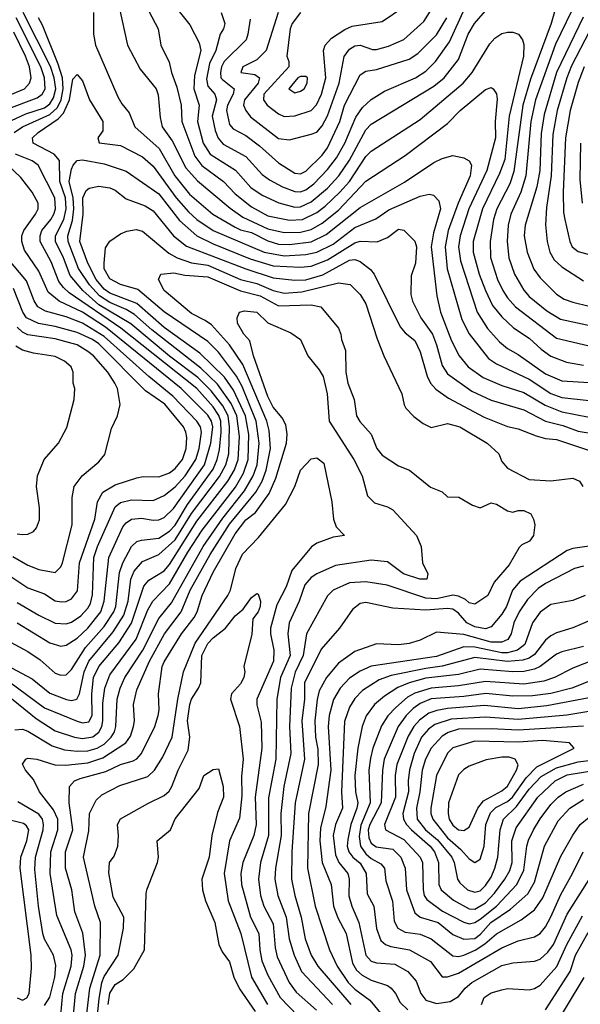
# Model space of a CAD drawing. Header units: inches. Extents: x 1793389 to 1900389, y 320802 to 470796.
# Tile 368 of 656: x 1832560 to 1834618, y 432090 to 435703. Entities that reach past the tile are written whole.
import ezdxf

# ---------------------------------------------------------------- set-up
doc = ezdxf.new("R2010")
doc.units = ezdxf.units.IN
doc.header["$MEASUREMENT"] = 0
doc.layers.add('B8433', color=7, linetype='Continuous')

msp = doc.modelspace()

# ---------------------------------------------------------------- linework, layer by layer
at = {"layer": 'B8433', "color": 2}
for points, elevation in [([(1834659.3, 435850), (1834604.7, 435775.3), (1834526.9, 435613.1), (1834453.6, 435410), (1834436.5, 435330), (1834417.7, 435130), (1834399.6, 435070), (1834362.6, 434990), (1834353.4, 434950), (1834348.8, 434890), (1834355.8, 434830), (1834376.4, 434770), (1834410, 434710.7), (1834430, 434688.2), (1834494.8, 434634.8), (1834545.1, 434605.1), (1834670, 434577)], 342), ([(1832513.2, 435326.8), (1832581.9, 435358.1), (1832650, 435380.2), (1832670, 435394.3), (1832683.8, 435416.2), (1832692, 435450), (1832686.5, 435490), (1832672.1, 435532.1), (1832572.8, 435730)], 330), ([(1832830.5, 435730), (1832830.7, 435650), (1832838, 435610), (1832919.9, 435419.9), (1832934.2, 435394.2), (1832961.1, 435361.1), (1832982.8, 435310), (1833071.1, 435231.1), (1833128.9, 435130), (1833183.4, 435063.4), (1833268.2, 434990), (1833350, 434942.7), (1833370, 434932.7), (1833410, 434922.7), (1833470, 434891.4), (1833510, 434879.7), (1833550, 434878.6), (1833630, 434888.1), (1833685.1, 434914.9), (1833810, 435014), (1833972.5, 435107.5), (1834080.1, 435179.9), (1834110, 435194), (1834150, 435204.7), (1834190, 435196), (1834210, 435186), (1834218, 435170), (1834213.7, 435130), (1834169.3, 435030.7), (1834132.9, 434930), (1834121.5, 434870), (1834129.2, 434789.2), (1834183, 434603), (1834210.2, 434550.2), (1834280.2, 434460.2), (1834310, 434440.4), (1834430, 434384.9), (1834510, 434331.6), (1834550, 434316.9), (1834650, 434305.7)], 326), ([(1832924.9, 435750), (1832954.8, 435610), (1833002, 435522), (1833060.7, 435450), (1833067.9, 435427.9), (1833075.5, 435344.5), (1833083.1, 435310), (1833119.1, 435259.1), (1833170, 435159.3), (1833212.4, 435112.4), (1833332, 435012), (1833379.3, 434979.3), (1833470, 434935.8), (1833530, 434922), (1833590, 434923.9), (1833630, 434934), (1833670, 434956.9), (1833730, 435004.6), (1833830, 435110.4), (1833974.6, 435205.4), (1834130, 435322), (1834177.2, 435370), (1834270, 435446.8), (1834290, 435454.8), (1834298, 435450), (1834310, 435432), (1834312.4, 435412.4), (1834305.7, 435330), (1834306.3, 435270), (1834274.9, 435150), (1834209, 435010), (1834176.5, 434910), (1834170.2, 434870), (1834178.2, 434818.2), (1834239.5, 434630), (1834277.1, 434570), (1834321.2, 434521.2), (1834350, 434497.1), (1834390, 434474.9), (1834490, 434403.7), (1834550, 434377.6), (1834650, 434371.8)], 330), ([(1833034.2, 435734.2), (1833067.3, 435670), (1833077.3, 435610), (1833107.7, 435547.7), (1833116.3, 435510), (1833136.3, 435456.3), (1833152, 435390), (1833155.3, 435330), (1833202.8, 435202.8), (1833228.5, 435168.5), (1833308.2, 435110), (1833350, 435064.9), (1833410, 435017), (1833470, 434983.6), (1833550, 434967.9), (1833597.2, 434970), (1833650, 434996.5), (1833681, 435019), (1833735.1, 435070), (1833769.8, 435110.2), (1833830, 435201.6), (1833850, 435221.6), (1834030, 435337.1), (1834187.3, 435470), (1834220.7, 435510), (1834285.1, 435614.9), (1834304, 435636), (1834330, 435653), (1834350, 435658), (1834370, 435658), (1834390.8, 435650), (1834404.9, 435630), (1834410, 435612), (1834408.7, 435570), (1834356.9, 435350), (1834340.2, 435190), (1834321.4, 435138.6), (1834258.3, 435010), (1834224.6, 434890), (1834224.6, 434850), (1834246.3, 434770), (1834269.2, 434709.2), (1834295.1, 434655.1), (1834330, 434612.7), (1834372.7, 434572.7), (1834430, 434534.9), (1834473.9, 434493.9), (1834510, 434468.5), (1834567.3, 434447.3), (1834630, 434435.8)], 334), ([(1833139.9, 435739.9), (1833184.7, 435684.7), (1833218.9, 435618.9), (1833224.2, 435590), (1833201.8, 435498.2), (1833198.9, 435450), (1833218, 435390), (1833212.7, 435330), (1833233.4, 435250), (1833259.3, 435210), (1833351.3, 435151.3), (1833408.2, 435088.2), (1833450, 435059.5), (1833511.5, 435031.5), (1833570, 435016), (1833590, 435016.9), (1833630, 435035.6), (1833690, 435085.7), (1833731.1, 435130), (1833770, 435188.4), (1833830, 435299.1), (1833850, 435320.5), (1834080.1, 435459.9), (1834118.4, 435490), (1834170, 435557.3), (1834206.6, 435650), (1834229.6, 435690), (1834270, 435736.3)], 338), ([(1833299.1, 435730), (1833313, 435690), (1833308.2, 435670), (1833296, 435650), (1833279.6, 435590), (1833256.8, 435543.2), (1833245.8, 435485.8), (1833250, 435459.1), (1833276.4, 435430), (1833281.7, 435410), (1833266.3, 435350), (1833276.7, 435296.7), (1833288.3, 435268.3), (1833306.5, 435246.5), (1833390, 435201.3), (1833450, 435135.5), (1833476.3, 435116.3), (1833524, 435090), (1833570, 435073.1), (1833590, 435071.7), (1833610, 435078.9), (1833638.8, 435101.2), (1833690, 435154), (1833723, 435197), (1833753.5, 435250), (1833794.1, 435345.9), (1833818.2, 435381.8), (1833850, 435410.5), (1833899.3, 435440.7), (1834012.3, 435490), (1834050, 435514.4), (1834085.6, 435550), (1834137.4, 435622.6), (1834193.9, 435746.1)], 342), ([(1833508.7, 435730), (1833463.8, 435590), (1833430, 435556.2), (1833378.8, 435530), (1833371.3, 435510), (1833422.8, 435502.8), (1833440.5, 435490), (1833435.3, 435470), (1833384.6, 435410), (1833381.3, 435390), (1833390.3, 435370.3), (1833406.5, 435346.5), (1833510, 435268), (1833550, 435262), (1833630, 435283), (1833650, 435290.6), (1833670, 435313.4), (1833690, 435350.7), (1833732.6, 435470), (1833751.3, 435568.7), (1833770, 435595.5), (1833790, 435607.7), (1833809.6, 435610.4), (1833854.6, 435594.6), (1833870, 435594.4), (1833913.9, 435606.1), (1833970, 435630.5), (1834043.5, 435696.5), (1834076.2, 435750)], 350), ([(1833590.6, 435730), (1833559.3, 435690), (1833552.4, 435670), (1833540.5, 435570), (1833547.3, 435550), (1833548, 435530), (1833455.3, 435430), (1833454.4, 435410), (1833468.2, 435390), (1833510, 435358.4), (1833530, 435348.5), (1833570, 435350.3), (1833629.2, 435370), (1833648.6, 435391.4), (1833667.1, 435430), (1833683.1, 435490), (1833675.1, 435590), (1833681.2, 435610), (1833704.5, 435635.5), (1833752.8, 435667.2), (1833780.5, 435679.5), (1833890, 435696.3), (1833970, 435750.7)], 354), ([(1834527.7, 435750), (1834510.3, 435690), (1834434.5, 435485.5), (1834406.2, 435390), (1834373.8, 435146.2), (1834358.6, 435101.4), (1834311.7, 435010), (1834298.9, 434970), (1834287.2, 434890), (1834288.6, 434831.4), (1834313.7, 434750), (1834333.7, 434710), (1834350, 434683), (1834379.3, 434650), (1834530, 434534.4), (1834650, 434506.7)], 338), ([(1832510, 435374), (1832623.8, 435416.2), (1832642.4, 435430), (1832653.3, 435450), (1832650.8, 435490), (1832637.4, 435530), (1832546, 435710)], 334), ([(1832539.6, 435290), (1832570, 435310.2), (1832670, 435355.4), (1832698.3, 435381.7), (1832711.9, 435410), (1832719.3, 435450), (1832716.3, 435490), (1832700.8, 435540.8), (1832643.5, 435683.5), (1832628.6, 435710)], 326), ([(1833405.8, 435705.8), (1833397.6, 435650), (1833390.4, 435630), (1833310.3, 435550), (1833300.3, 435530), (1833297, 435510), (1833298.4, 435490), (1833303.6, 435483.6), (1833346.4, 435450), (1833343.6, 435430), (1833322.7, 435390), (1833318.9, 435370), (1833330, 435318.8), (1833343, 435303), (1833390, 435278.4), (1833440.5, 435240.5), (1833510, 435178.4), (1833570, 435140.5), (1833590, 435138), (1833610, 435148.2), (1833670, 435206.4), (1833690, 435233), (1833735.1, 435330), (1833752.6, 435390), (1833810, 435500.7), (1833830, 435514.9), (1833870, 435520.4), (1833990, 435558.4), (1834020.7, 435579.3), (1834090, 435648.2), (1834128.3, 435710)], 346), ([(1834627.6, 435712.4), (1834530.2, 435510), (1834484.6, 435355.4), (1834474.1, 435285.9), (1834469.1, 435150), (1834457.7, 435090), (1834415.3, 434950), (1834412.2, 434910), (1834422.4, 434850), (1834447.7, 434787.7), (1834470, 434756.3), (1834530, 434696.3), (1834558.3, 434678.3), (1834590, 434666.4), (1834650, 434652.4)], 346), ([(1834667.8, 435692.2), (1834585.6, 435534.4), (1834568, 435490), (1834532.6, 435370), (1834517.4, 435282.6), (1834510.2, 435130), (1834493.7, 435013.7), (1834490.4, 434950.4), (1834495.5, 434890), (1834505.5, 434850), (1834522.3, 434822.3), (1834550, 434796.3), (1834630, 434744.9)], 350), ([(1832510, 435422), (1832577, 435450), (1832595.1, 435470), (1832601.1, 435490), (1832596.1, 435530), (1832580.3, 435570), (1832537.6, 435657.6)], 338), ([(1834631.6, 435530), (1834610, 435473.2), (1834580.9, 435370), (1834563.2, 435270), (1834555.3, 435070), (1834555.8, 434995.8), (1834560.4, 434970), (1834579.3, 434890), (1834588.2, 434870), (1834610, 434853.4), (1834650, 434842)], 354), ([(1832530, 433325.3), (1832605.2, 433285.2), (1832670, 433232.2), (1832731.6, 433208.4), (1832750, 433204.9), (1832769.7, 433210.3), (1832779.7, 433230), (1832796.8, 433310), (1832813.3, 433350), (1832902.8, 433457.2), (1832941.7, 433518.3), (1832958.2, 433570), (1832967.3, 433650), (1832979.8, 433680.2), (1833010, 433714.9), (1833070, 433740.3), (1833130, 433794.6), (1833190, 433891.6), (1833293, 434027), (1833316.8, 434070), (1833327.1, 434110), (1833329.8, 434210), (1833324.8, 434250), (1833305.9, 434285.9), (1833262.1, 434342.1), (1833213.5, 434390), (1833109.3, 434469.3), (1832967.9, 434587.9), (1832850, 434657.3), (1832790.9, 434710), (1832744.5, 434764.5), (1832720.4, 434830), (1832690.9, 434890), (1832690.9, 434910), (1832721.2, 434970), (1832729.8, 435010), (1832727.3, 435050), (1832707, 435110), (1832706.2, 435186.2), (1832686.6, 435210), (1832609.2, 435250), (1832607, 435270), (1832627, 435290), (1832700.6, 435339.4), (1832719.8, 435360.2), (1832742.2, 435410), (1832754.2, 435485.8), (1832770, 435502.8), (1832790, 435478.8), (1832815.5, 435410), (1832864.9, 435330), (1832864.9, 435295.1), (1832846.8, 435270), (1832851.3, 435251.3), (1832930, 435242.4), (1833010, 435200.4), (1833050, 435166), (1833134.3, 435050), (1833178.7, 434998.7), (1833210, 434970.3), (1833270, 434930.3), (1833457.3, 434850), (1833530, 434837.2), (1833610, 434841.3), (1833650, 434850.2), (1833710, 434880.2), (1833790, 434940.9), (1833867.3, 434972.7), (1833914.5, 435005.5), (1834030, 435056.4), (1834062.8, 435062.8), (1834079.1, 435059.1), (1834098.5, 435038.5), (1834104.9, 435010), (1834078.2, 434921.8), (1834070.3, 434870), (1834090.4, 434690), (1834104.4, 434630), (1834145.4, 434525.4), (1834173, 434470), (1834205.5, 434430), (1834260.7, 434390), (1834330, 434361.3), (1834410, 434335.3), (1834488.4, 434288.4), (1834550, 434264.9), (1834650, 434244.6)], 322), ([(1834618, 435250), (1834616.5, 435116.5), (1834624.9, 435030)], 358), ([(1832490, 433296.9), (1832650, 433178), (1832770, 433128.7), (1832790, 433123.1), (1832812.9, 433127.1), (1832825.1, 433150), (1832823.8, 433230), (1832831, 433290), (1832849.8, 433330.2), (1832922.9, 433417.1), (1832970, 433488.4), (1833015.3, 433624.7), (1833033.3, 433646.7), (1833090, 433681.3), (1833110, 433704.4), (1833210, 433862.6), (1833323.5, 434010), (1833348.5, 434051.5), (1833361.6, 434090), (1833366, 434174), (1833357, 434250), (1833335.4, 434295.4), (1833286.1, 434366.1), (1833224.2, 434424.2), (1833045.2, 434565.2), (1832981.6, 434621.6), (1832950, 434640.3), (1832890, 434665.2), (1832853.1, 434690), (1832815.5, 434730), (1832775.1, 434790), (1832737.2, 434890), (1832736.4, 434910), (1832753.9, 434966.1), (1832758.1, 435010), (1832755.6, 435050), (1832741.6, 435110), (1832750, 435154.8), (1832755.8, 435170), (1832770, 435186.7), (1832790, 435188.8), (1832870, 435174.4), (1832950, 435148), (1833070, 435064.4), (1833146.1, 434966.1), (1833210.2, 434910.2), (1833270, 434880.8), (1833405.8, 434825.8), (1833490, 434800.2), (1833590, 434794.9), (1833630, 434798.5), (1833690, 434822.4), (1833790, 434884.2), (1833810, 434890.3), (1833871.6, 434888.4), (1833910, 434904), (1833950, 434934.8), (1833970, 434931.3), (1834010, 434891), (1834015.8, 434870), (1834012.7, 434810), (1833996.3, 434763.7), (1833995.2, 434695.2), (1834001.6, 434670), (1834032.7, 434610), (1834074.6, 434550), (1834090.3, 434510), (1834110, 434434.8), (1834130, 434403.8), (1834219.9, 434339.9), (1834290, 434306.7), (1834410, 434271.8), (1834490, 434230.3), (1834553.8, 434213.8), (1834610, 434193.1), (1834670, 434184.2)], 318), ([(1832510, 433428), (1832590, 433385.5), (1832634.1, 433354.1), (1832690, 433305.5), (1832710, 433298), (1832730, 433299.1), (1832750, 433319.1), (1832800.6, 433399.4), (1832870, 433476.5), (1832905.6, 433530), (1832911.9, 433550), (1832925.4, 433674.6), (1832937.7, 433710), (1832969.8, 433770.2), (1832990, 433788.2), (1833006.3, 433793.7), (1833070, 433800.3), (1833110, 433826.3), (1833130, 433848.9), (1833176, 433924), (1833270, 434054.4), (1833284.8, 434090), (1833293.5, 434126.5), (1833298.7, 434190), (1833297.5, 434230), (1833291, 434251), (1833270, 434282.3), (1833209.7, 434350), (1832931.1, 434571.1), (1832741.7, 434701.7), (1832720.2, 434720.2), (1832703.3, 434743.3), (1832675.3, 434815.3), (1832634.3, 434890), (1832634.3, 434910), (1832641.3, 434930), (1832674, 434970), (1832684.4, 434990), (1832690.9, 435010), (1832688.3, 435050), (1832627, 435170), (1832605.9, 435185.9), (1832543.6, 435210)], 326), ([(1832550.2, 433490.2), (1832670, 433416.4), (1832710, 433404.4), (1832730, 433408.4), (1832770, 433433.7), (1832809.7, 433470), (1832857.7, 433530), (1832869.8, 433570), (1832886.6, 433730), (1832937.8, 433842.2), (1832950, 433857.1), (1832970, 433870.4), (1833006.2, 433873.8), (1833050, 433866.4), (1833070, 433868.4), (1833090, 433877.1), (1833124.2, 433910), (1833237.8, 434070), (1833261.2, 434150), (1833268.9, 434210), (1833263.5, 434230), (1833250, 434252.6), (1833152.8, 434350), (1832875, 434575), (1832790, 434629.8), (1832704.5, 434670), (1832664, 434704), (1832630, 434780.9), (1832577.5, 434857.5), (1832567.8, 434890), (1832568, 434910), (1832574.7, 434930), (1832617.6, 434990), (1832627.3, 435010), (1832627.3, 435030), (1832605.1, 435070), (1832563.8, 435123.8), (1832516.2, 435170)], 330), ([(1832510, 433228.4), (1832619.5, 433139.5), (1832690, 433093.7), (1832761, 433070), (1832790, 433065.2), (1832827.7, 433072.3), (1832850, 433088.7), (1832860.9, 433110), (1832864.8, 433130), (1832864.8, 433195.2), (1832872.6, 433250), (1832890, 433299.1), (1832987.1, 433430), (1833030, 433537.3), (1833048, 433570), (1833110, 433633.7), (1833177.2, 433750), (1833229.8, 433830), (1833351.7, 433988.3), (1833381.1, 434038.9), (1833398.9, 434090), (1833400.9, 434180.9), (1833389, 434250), (1833344.2, 434344.2), (1833311.9, 434391.9), (1833220.3, 434480.3), (1833090, 434573.5), (1832990, 434662.3), (1832890, 434700.3), (1832870, 434714.2), (1832839.8, 434750), (1832809.8, 434810), (1832780.9, 434890), (1832792.8, 434990), (1832791.8, 435050), (1832803.6, 435076.4), (1832815.1, 435084.9), (1832850, 435092.7), (1832890, 435086), (1832910, 435078), (1832950, 435046), (1833020.6, 435020.6), (1833050, 435001.6), (1833123.8, 434910), (1833172.1, 434872.1), (1833389.3, 434789.3), (1833490, 434755.8), (1833570, 434747.7), (1833610, 434749.2), (1833672.2, 434767.8), (1833770, 434821.1), (1833790, 434823.1), (1833810, 434816.4), (1833847.2, 434787.2), (1833860.5, 434770), (1833955.8, 434575.8), (1833974.4, 434554.4), (1834010, 434526), (1834030, 434484.7), (1834055.6, 434395.6), (1834067.7, 434370), (1834087.2, 434347.2), (1834134.3, 434314.3), (1834265.1, 434245.1), (1834350, 434210.4), (1834390, 434202.4), (1834456.2, 434176.2), (1834490, 434166.4), (1834530, 434162.4), (1834670, 434116.4)], 314), ([(1832542, 433098), (1832570, 433099.3), (1832590, 433092.4), (1832678.9, 433038.9), (1832723.6, 433023.6), (1832770, 433019.1), (1832810, 433020.2), (1832843.7, 433030), (1832870, 433044.9), (1832895.8, 433070), (1832908.2, 433090), (1832912.8, 433110), (1832917.7, 433210), (1832928.4, 433250), (1832945.4, 433290), (1833012.1, 433390), (1833070, 433506), (1833116.6, 433563.4), (1833233.1, 433770), (1833305.2, 433874.8), (1833385.1, 433974.9), (1833417.2, 434030), (1833431.7, 434070), (1833439.3, 434150), (1833428.1, 434230), (1833376.9, 434356.9), (1833355.9, 434395.9), (1833290, 434483.6), (1833250, 434523), (1833090, 434631.3), (1832992.9, 434712.9), (1832930, 434731.6), (1832890, 434752.3), (1832870, 434789), (1832869.6, 434810.4), (1832874, 434866), (1832890, 434891.3), (1832930, 434918), (1832952.7, 434927.3), (1832986.6, 434933.4), (1833010, 434927.7), (1833107.3, 434847.3), (1833137.3, 434830), (1833190, 434811.5), (1833250, 434802.2), (1833370, 434750.2), (1833430, 434735.2), (1833490, 434710.2), (1833530, 434699.6), (1833595.8, 434704.2), (1833730, 434738.4), (1833772.3, 434732.3), (1833810, 434694.8), (1833830, 434661), (1833872.4, 434532.4), (1833896.3, 434470), (1833962, 434330), (1833970.8, 434290), (1833977.3, 434277.3), (1834007.1, 434247.1), (1834041.4, 434221.4), (1834070, 434206.8), (1834130, 434221.6), (1834176, 434210), (1834276, 434150), (1834318, 434110), (1834330, 434082), (1834350, 434058), (1834430, 434016), (1834510, 434010.7), (1834590, 434020.5), (1834614.8, 434010), (1834627.3, 433990)], 310), ([(1832550, 433564.9), (1832630, 433518.4), (1832690, 433488.4), (1832730, 433486), (1832750, 433492.4), (1832784.4, 433515.6), (1832810, 433543.8), (1832818.9, 433561.1), (1832827.3, 433592.7), (1832832.3, 433730), (1832845.1, 433770), (1832910, 433916.3), (1832930, 433932.2), (1832970, 433942), (1833050, 433939.5), (1833090, 433957), (1833130, 433988.8), (1833167.3, 434030), (1833206.4, 434090), (1833218.2, 434130), (1833227.1, 434190), (1833223.5, 434210), (1833209.7, 434230), (1833122.3, 434322.3), (1833033.6, 434393.6), (1832870, 434540.8), (1832790, 434589.8), (1832730, 434613.1), (1832654.2, 434634.2), (1832625.6, 434650), (1832612.1, 434672.1), (1832584.7, 434744.7), (1832513.6, 434830)], 334), ([(1832711, 432051), (1832717.8, 432130), (1832748.4, 432230), (1832752.3, 432270), (1832748.2, 432290), (1832696.2, 432416.2), (1832671.1, 432570), (1832673.7, 432650), (1832699.7, 432730), (1832699.1, 432770), (1832684.2, 432804.2), (1832632, 432870), (1832610, 432915.3), (1832581.2, 432950), (1832570, 432972), (1832582, 432990), (1832590, 432993.4), (1832622, 432990), (1832688.5, 432968.5), (1832727.2, 432967.2), (1832810, 432975.8), (1832865.3, 432994.7), (1832949.8, 433050.2), (1832966, 433074), (1832976.9, 433110), (1832980.5, 433130), (1832976.9, 433190), (1832990, 433244.7), (1833036, 433350), (1833091.1, 433450), (1833152.6, 433530), (1833185.1, 433610), (1833258.7, 433741.3), (1833330, 433851.7), (1833426.2, 433970), (1833449.9, 434010.1), (1833464.8, 434050), (1833480.9, 434130), (1833475.7, 434195.7), (1833466.6, 434230), (1833378.2, 434438.2), (1833329.7, 434510), (1833263.5, 434583.5), (1833240.1, 434600.1), (1833190, 434624.7), (1833089.4, 434710), (1833069.2, 434750), (1833078, 434770), (1833125.8, 434774.2), (1833166.3, 434766.3), (1833250, 434759.6), (1833370, 434709), (1833442, 434690), (1833510, 434653.8), (1833630, 434657.1), (1833664.7, 434650), (1833730, 434571.3), (1833738.8, 434550), (1833741, 434530), (1833756, 434490), (1833756.3, 434410), (1833763.8, 434370), (1833787.7, 434310), (1833796.3, 434250), (1833808.5, 434228.5), (1833850, 434182.8), (1833870.7, 434130), (1833890, 434106), (1833950, 434066), (1833990.5, 434050.5), (1834067.5, 433987.5), (1834110.7, 433970.7), (1834130, 433952), (1834171.6, 433951.6), (1834222, 433922), (1834250, 433912), (1834290, 433931), (1834310, 433926), (1834350, 433901), (1834370, 433896), (1834390, 433902.8), (1834410, 433902.8), (1834436, 433890), (1834446, 433870), (1834450.8, 433850), (1834446, 433810), (1834431, 433790), (1834403.5, 433776.5), (1834393.4, 433766.6), (1834356.7, 433703.3), (1834301.1, 433638.9), (1834278, 433590), (1834230, 433558.4), (1834210, 433562.9), (1834195.9, 433575.9), (1834170, 433588.4), (1834150, 433591.1), (1834090, 433577.8), (1834050, 433580.3), (1833908.3, 433628.3), (1833830, 433640.5), (1833770, 433636.9), (1833710.7, 433610), (1833690, 433589), (1833612.4, 433450), (1833599.7, 433370), (1833571, 433309), (1833556.1, 433250), (1833550.2, 433110), (1833554.6, 433010), (1833529, 432890), (1833518.5, 432790), (1833519.7, 432710), (1833498.7, 432590), (1833496.5, 432550), (1833506.7, 432490), (1833537.4, 432410), (1833548.9, 432330), (1833567, 432270), (1833594, 432210), (1833708.5, 432090)], 306), ([(1832490, 433684.4), (1832590, 433618.4), (1832650, 433596.4), (1832690, 433570.5), (1832713.4, 433566.6), (1832730, 433568.2), (1832750, 433578), (1832772.1, 433607.9), (1832779.1, 433710), (1832835.4, 433870), (1832845.7, 433934.3), (1832865.1, 433970), (1832910, 433996.4), (1832990, 434022), (1833012.5, 434027.5), (1833070, 434026), (1833110, 434040.4), (1833130, 434056.4), (1833157.7, 434090), (1833171.1, 434130), (1833172.6, 434170), (1833169.7, 434190), (1833160.5, 434210), (1833092.1, 434292.1), (1833022, 434342), (1832850, 434514.2), (1832827.3, 434530), (1832770, 434555.3), (1832690, 434578), (1832628.9, 434588.9), (1832584.7, 434610), (1832570.8, 434630.8), (1832537.1, 434717.1)], 338), ([(1832757.3, 432050), (1832764.8, 432130), (1832794.8, 432230), (1832801, 432270), (1832791, 432351), (1832761.6, 432430), (1832751.5, 432510), (1832728.2, 432590), (1832728.3, 432650), (1832755.1, 432730), (1832741.6, 432830), (1832742.7, 432890), (1832761.2, 432910), (1832781.3, 432918.7), (1832875.3, 432944.7), (1832930, 432970.4), (1832976.6, 432983.4), (1832990, 432990.5), (1833007.3, 433010), (1833055.6, 433110), (1833067.6, 433150), (1833071.4, 433171.4), (1833069.6, 433230), (1833083, 433330), (1833090, 433346.8), (1833153.6, 433450), (1833200.5, 433510), (1833211.3, 433530), (1833229.7, 433590), (1833270, 433676.3), (1833350, 433816.4), (1833390, 433868.5), (1833424.8, 433895.2), (1833475.8, 433964.2), (1833499.3, 434020.7), (1833539.6, 434150), (1833542, 434182), (1833536.3, 434216.3), (1833523, 434243), (1833490, 434282), (1833470, 434320.9), (1833418, 434470), (1833404.8, 434524.8), (1833382.7, 434550), (1833359, 434590), (1833358, 434610), (1833366, 434630), (1833385.2, 434634.8), (1833430, 434630.6), (1833470.5, 434590.5), (1833554.4, 434554.4), (1833591, 434530), (1833617.3, 434470), (1833659, 434419), (1833673.5, 434393.5), (1833688, 434330), (1833696.3, 434230), (1833786.4, 434090), (1833816.4, 434030), (1833836.3, 433956.3), (1833862, 433930), (1833910, 433916.3), (1833930, 433904.9), (1834016.3, 433810), (1834033.4, 433770), (1834038.8, 433710), (1834058, 433670), (1834054, 433650), (1834028, 433650), (1833969.2, 433670), (1833910, 433714), (1833850, 433719.5), (1833719.5, 433700.5), (1833650, 433669.5), (1833630, 433657), (1833606.4, 433630), (1833586, 433570), (1833548.7, 433490), (1833543.7, 433450), (1833552.9, 433370), (1833517.3, 433290), (1833503.1, 433210), (1833499.6, 432990), (1833472.7, 432847.3), (1833472.7, 432710), (1833444.2, 432610), (1833436.5, 432550), (1833443.1, 432490), (1833456, 432450), (1833490, 432386), (1833496.9, 432296.9), (1833504.5, 432264.5), (1833548.7, 432170), (1833574.8, 432134.8), (1833649.1, 432069.1)], 302), ([(1832534.1, 433734.1), (1832590, 433701.6), (1832630, 433685.5), (1832690, 433674.8), (1832710, 433696), (1832716.2, 433710), (1832752, 433850), (1832752.7, 433950), (1832759.3, 433990), (1832789.2, 434030), (1832850, 434081), (1832872.1, 434107.9), (1832896.5, 434203.5), (1832919, 434250), (1832929, 434291), (1832918, 434350), (1832909.4, 434370), (1832882.9, 434410), (1832830, 434469.6), (1832810, 434486), (1832770, 434509.7), (1832739.1, 434519.1), (1832690, 434532.1), (1832590, 434546.9), (1832570, 434556.3), (1832550, 434575.1)], 342), ([(1832550, 433817.3), (1832570, 433814.8), (1832590, 433816), (1832610, 433824.7), (1832621.2, 433838.8), (1832632.1, 433867.9), (1832632.1, 433912.1), (1832621.2, 433990), (1832625.2, 434030), (1832649, 434090), (1832702, 434150), (1832732.9, 434207.1), (1832759, 434310), (1832762, 434350), (1832755.3, 434370), (1832755.3, 434410), (1832748.7, 434430), (1832724, 434450), (1832690, 434467), (1832610, 434479.6), (1832570, 434491.3), (1832545.7, 434505.7)], 346), ([(1832791.6, 431930), (1832817.6, 432150), (1832855.1, 432270), (1832856.2, 432390), (1832835.6, 432450), (1832793.6, 432630), (1832812.9, 432727.1), (1832815.6, 432790), (1832840.5, 432839.5), (1832860.5, 432859.5), (1832927.2, 432892.8), (1833030, 432926), (1833054.5, 432950), (1833084.2, 432995.8), (1833119.6, 433070), (1833139.7, 433210), (1833160.7, 433310), (1833204, 433416), (1833323.6, 433590), (1833333.3, 433610), (1833353.6, 433690), (1833378, 433742), (1833436.6, 433803.4), (1833535.2, 433924.8), (1833569.5, 433990), (1833590, 434050.8), (1833630, 434092), (1833650, 434096), (1833676.3, 434076.3), (1833705.4, 433934.6), (1833711, 433870), (1833722, 433842), (1833752, 433810), (1833710, 433804), (1833650, 433782.7), (1833630.5, 433769.5), (1833558.3, 433681.7), (1833537.8, 433622.2), (1833503.8, 433556.2), (1833480.3, 433470), (1833480.3, 433450), (1833493.1, 433390), (1833491.5, 433350), (1833430.4, 433210), (1833430.5, 433189.5), (1833445.5, 433125.5), (1833448.8, 433030), (1833424.4, 432850), (1833427.6, 432750), (1833419.5, 432710), (1833378.7, 432610), (1833372, 432570), (1833373.7, 432530), (1833407, 432410), (1833437.6, 432350), (1833440.9, 432290), (1833448.9, 432250), (1833470, 432197.3), (1833515.3, 432115.3), (1833613.5, 432013.5)], 298), ([(1834650, 433772), (1834590, 433762.9), (1834570, 433755.1), (1834396.7, 433643.3), (1834368.4, 433610), (1834346.7, 433550), (1834330, 433522), (1834290, 433475.1), (1834270, 433468.2), (1834230, 433475.1), (1834201.6, 433490), (1834170, 433525.6), (1834150, 433540.5), (1834130, 433543.1), (1834050, 433536), (1833930, 433543.6), (1833830, 433565.2), (1833810, 433561.2), (1833781.1, 433538.9), (1833734, 433470), (1833666.6, 433393.4), (1833605.2, 433270), (1833604.7, 433210), (1833595.8, 433130), (1833605.5, 432990), (1833570.3, 432830), (1833558.9, 432650), (1833557.4, 432550), (1833569.1, 432489.1), (1833593.1, 432410), (1833607.4, 432330), (1833630, 432270.8), (1833654.4, 432230), (1833775.8, 432090)], 310), ([(1834630, 433698), (1834596, 433690), (1834490, 433634.7), (1834463.6, 433616.4), (1834423.9, 433576.1), (1834393.1, 433530), (1834373.1, 433490), (1834364.4, 433450), (1834351.2, 433428.8), (1834330, 433419.7), (1834290, 433418.9), (1834190, 433446.8), (1834090, 433456), (1834030, 433426), (1833990, 433414), (1833950, 433409.6), (1833870, 433412.7), (1833790, 433384.5), (1833730, 433342), (1833686.4, 433290), (1833659.6, 433240.4), (1833651.5, 433208.5), (1833642.7, 433130), (1833645.5, 433070), (1833653.9, 433026.1), (1833655.2, 432970), (1833619.6, 432790), (1833616.5, 432590), (1833643.7, 432450), (1833696.4, 432290), (1833725.3, 432230), (1833766, 432170), (1833790, 432145.3), (1833844.9, 432104.9), (1833890.3, 432050.3)], 314), ([(1832834.5, 431945.5), (1832850.7, 432110), (1832861.6, 432170), (1832870, 432192.4), (1832920.7, 432270), (1832940.7, 432370), (1832941.6, 432410), (1832902.8, 432482.8), (1832886.8, 432573.2), (1832889.3, 432610), (1832906, 432634), (1832919.3, 432670), (1832922.7, 432710), (1832919, 432750), (1832929.5, 432770.5), (1833030, 432827.7), (1833090, 432856.3), (1833107.9, 432872.1), (1833118.4, 432890), (1833141.6, 432950), (1833177.7, 433022.3), (1833184, 433070), (1833175.8, 433130), (1833184.2, 433190), (1833189.8, 433210.2), (1833216.3, 433250), (1833224, 433270), (1833227.8, 433370), (1833250, 433413.7), (1833270, 433435.3), (1833315.1, 433470), (1833350, 433516.3), (1833380.2, 433539.8), (1833410, 433582.8), (1833430, 433598), (1833434.8, 433594.8), (1833443, 433570), (1833442.4, 433550), (1833434.9, 433530), (1833415.2, 433504.8), (1833412, 433448), (1833382, 433330), (1833385.5, 433310), (1833382.4, 433290), (1833370, 433266.6), (1833337.3, 433230), (1833333, 433210), (1833366.7, 433110), (1833379.5, 432990), (1833373.5, 432926.5), (1833374.7, 432854.7), (1833366.9, 432773.1), (1833330.3, 432689.7), (1833310.3, 432570), (1833324.9, 432470), (1833372, 432350), (1833410.3, 432190), (1833468.8, 432090)], 294), ([(1834636, 433590), (1834590, 433572), (1834510, 433557), (1834470.3, 433529.7), (1834441.6, 433490), (1834413.7, 433410), (1834387.7, 433390), (1834350, 433380.3), (1834330, 433380.2), (1834230, 433401.1), (1834190, 433402.3), (1834090, 433366.6), (1833850, 433331.3), (1833810, 433313.3), (1833770, 433287.6), (1833735.8, 433250), (1833711.5, 433208.5), (1833695.6, 433150), (1833691.7, 433110), (1833702.4, 432950), (1833683.8, 432816.2), (1833663.4, 432736.6), (1833662, 432690), (1833670.2, 432610.2), (1833703.1, 432530), (1833712.2, 432450), (1833727.5, 432407.5), (1833758.7, 432350), (1833781, 432241), (1833795.5, 432215.5), (1833816.7, 432196.7), (1833850, 432178.7), (1833910, 432159.1), (1833922.8, 432150), (1833939.1, 432130), (1833956.7, 432096.7), (1833984.9, 432070)], 318), ([(1834650, 433497), (1834590, 433472), (1834530, 433454), (1834510, 433442.9), (1834490, 433426.6), (1834450, 433373.3), (1834430, 433361), (1834406.6, 433353.4), (1834350, 433348.2), (1834230, 433363.5), (1834110, 433330.8), (1834050, 433322.9), (1833923.5, 433296.5), (1833879.6, 433280.4), (1833818.3, 433241.7), (1833790, 433212.3), (1833770, 433181.2), (1833752, 433128), (1833741.5, 432870), (1833744.2, 432810), (1833718.9, 432750), (1833710.3, 432710), (1833719, 432639), (1833731.2, 432611.2), (1833764.4, 432570), (1833768.7, 432550), (1833767.8, 432487.8), (1833778.7, 432450), (1833804.6, 432390), (1833830.4, 432270), (1833850, 432248.5), (1833870, 432242), (1833936.9, 432236.9), (1833984, 432210), (1834015.1, 432175.1), (1834032.7, 432130), (1834050, 432106), (1834090, 432093.7), (1834140.1, 432099.9), (1834170, 432119.1), (1834194.5, 432150), (1834219.5, 432170), (1834330, 432232.2), (1834370, 432242.4), (1834450, 432248), (1834470, 432255.5), (1834498.4, 432281.6), (1834519.7, 432310), (1834570, 432420.5), (1834658.9, 432561.1)], 322), ([(1834630, 433403), (1834550, 433384.2), (1834530, 433375.1), (1834470.2, 433329.8), (1834450, 433319.8), (1834410, 433311.9), (1834370, 433310.8), (1834250, 433320.4), (1834170, 433300.9), (1834050, 433286.8), (1833990, 433269.8), (1833947.5, 433252.5), (1833898.9, 433221.1), (1833861.6, 433190), (1833831.6, 433148.4), (1833817, 433110), (1833800.9, 433030), (1833790.2, 432930), (1833792.9, 432870), (1833800.9, 432830), (1833797.7, 432810), (1833775.5, 432750), (1833764.5, 432695.5), (1833762.3, 432670), (1833767.4, 432650), (1833783.1, 432630), (1833810, 432608.5), (1833831.8, 432570), (1833835.8, 432495.8), (1833859.3, 432450), (1833869, 432369), (1833884.9, 432324.9), (1833902.8, 432310), (1833922.3, 432302.3), (1833990.2, 432290.2), (1834067.3, 432247.3), (1834110.5, 432190.5), (1834130.5, 432190.5), (1834170, 432204.2), (1834330, 432298), (1834390, 432323.1), (1834450, 432338), (1834470, 432350.6), (1834490, 432374), (1834510, 432410.7), (1834546.3, 432493.7), (1834589.6, 432570), (1834627.8, 432650)], 326), ([(1834752.3, 433387.7), (1834590, 433324.2), (1834522.8, 433290), (1834483.7, 433276.3), (1834410, 433265.1), (1834270, 433275.3), (1834170, 433258.8), (1834070, 433250.8), (1834010, 433232), (1833983, 433217), (1833940.2, 433179.8), (1833911.2, 433148.8), (1833887.9, 433112.1), (1833856, 433030), (1833847, 432993), (1833841.5, 432950), (1833846.2, 432830), (1833812, 432748), (1833805.8, 432705.8), (1833810.2, 432670.2), (1833830, 432642.3), (1833850, 432624.9), (1833885.7, 432605.7), (1833899.3, 432590), (1833903.7, 432543.7), (1833928.8, 432468.8), (1833934.9, 432394.9), (1833947.7, 432370), (1833975.3, 432355.3), (1834030, 432347), (1834070, 432330.4), (1834150, 432268.2), (1834170, 432265.3), (1834190, 432270.3), (1834231.4, 432288.6), (1834267.8, 432312.2), (1834310, 432348.8), (1834400.1, 432399.9), (1834450, 432437.1), (1834479.6, 432480.4), (1834546.3, 432633.7), (1834589.7, 432710.3), (1834617, 432750), (1834650, 432777.1)], 330), ([(1834670, 433283.6), (1834586.8, 433250), (1834509.2, 433230.8), (1834441.8, 433221.8), (1834370, 433220.4), (1834270.9, 433230.9), (1834190, 433219.3), (1834070, 433210.8), (1834030, 433193.5), (1834004.7, 433175.3), (1833978, 433150), (1833948.9, 433110), (1833897.7, 432990), (1833891.4, 432950), (1833887.1, 432830), (1833845, 432750), (1833839.3, 432730), (1833840.9, 432700.9), (1833850, 432682), (1833868.5, 432668.5), (1833930, 432659.6), (1833958.9, 432630), (1833974.9, 432590), (1833979.6, 432510), (1834010, 432425.5), (1834030.2, 432410.2), (1834095.5, 432390), (1834150, 432346.7), (1834190, 432328.8), (1834230, 432331.6), (1834251.8, 432348.2), (1834289.7, 432390), (1834361.1, 432438.9), (1834424.7, 432495.3), (1834450, 432538.8), (1834486.3, 432670), (1834537, 432763), (1834579.5, 432810), (1834630, 432842)], 334), ([(1834650, 433215.1), (1834494.5, 433185.5), (1834390, 433175.1), (1834266.3, 433186.3), (1834130, 433175.8), (1834091.1, 433168.9), (1834061.8, 433158.2), (1834026.9, 433133.1), (1834006, 433110), (1833985.7, 433074.3), (1833943.6, 432970), (1833937.7, 432930), (1833939, 432850), (1833898.4, 432750), (1833902, 432730), (1833970, 432695.3), (1834030.4, 432630), (1834038, 432610), (1834040.4, 432510), (1834044.9, 432490), (1834054.6, 432474.6), (1834112.3, 432432.3), (1834190, 432391.8), (1834210, 432386), (1834230, 432390.2), (1834250, 432402.7), (1834309.7, 432450), (1834385.1, 432530), (1834410, 432582.8), (1834421.3, 432670), (1834427.3, 432692.7), (1834446, 432730), (1834470, 432770.5), (1834510, 432823.8), (1834536.2, 432850), (1834564.5, 432870), (1834630, 432898.5)], 338), ([(1834671.2, 433168.8), (1834568.2, 433151.8), (1834390, 433135.5), (1834270, 433143.8), (1834143.4, 433136.6), (1834083.4, 433116.6), (1834060.4, 433099.6), (1834034.6, 433070), (1834007.7, 433010), (1833990.3, 432950.3), (1833985.5, 432910), (1833987.1, 432870), (1833966.3, 432790), (1833968.7, 432770), (1833979.5, 432750), (1833998.3, 432730), (1834067, 432670), (1834082, 432650), (1834096.5, 432610), (1834098.7, 432530), (1834107, 432510), (1834152.4, 432472.4), (1834210, 432440.9), (1834230, 432439), (1834270, 432462.7), (1834302.4, 432497.6), (1834341.1, 432550), (1834358.4, 432581.6), (1834367.1, 432610), (1834366, 432690), (1834382, 432738), (1834461.3, 432850), (1834525.6, 432910), (1834570, 432932.4), (1834690, 432952.1)], 342), ([(1834630, 433111), (1834390, 433095.8), (1834290, 433100.9), (1834170, 433099.8), (1834132.1, 433087.9), (1834110, 433074.3), (1834070.2, 433029.8), (1834049, 432990), (1834037.7, 432950), (1834029.1, 432870), (1834016.1, 432810), (1834019, 432770), (1834048.9, 432730), (1834094, 432694), (1834146.3, 432630), (1834155.2, 432610), (1834166.7, 432550), (1834175.8, 432535.8), (1834204, 432510), (1834230, 432501.3), (1834250, 432506.7), (1834270, 432526), (1834290, 432556.3), (1834304.4, 432590), (1834315.1, 432630), (1834323.1, 432730), (1834336.3, 432770), (1834384, 432816), (1834430, 432879.5), (1834474.2, 432925.8), (1834530, 432958.4), (1834610, 432979.7), (1834707.7, 432992.3)], 346), ([(1832884, 432090), (1832890, 432130.7), (1832910, 432162.4), (1832939.3, 432180.7), (1832979.1, 432220.9), (1833017.6, 432290), (1833024.1, 432495.9), (1833026, 432510), (1833066, 432610), (1833069.3, 432630), (1833064, 432690), (1833112.7, 432730), (1833130, 432770.8), (1833218, 432882), (1833235.3, 432930), (1833270, 432952), (1833290, 432954), (1833306.8, 432890), (1833307.7, 432850), (1833286.2, 432793.8), (1833264.4, 432710), (1833255.3, 432630), (1833228.4, 432550), (1833230.5, 432510), (1833241.6, 432470), (1833275.5, 432390), (1833290.5, 432310), (1833303.1, 432283.1), (1833330, 432246), (1833345.5, 432190), (1833366.4, 432146.4), (1833424.4, 432064.4)], 290), ([(1832650, 432086), (1832670, 432116), (1832688.3, 432190), (1832692.5, 432232.5), (1832683.6, 432270), (1832650, 432329.3), (1832644.7, 432350), (1832628.4, 432450), (1832615.2, 432584.8), (1832617.7, 432630), (1832646, 432730), (1832647.1, 432750), (1832643.5, 432770), (1832630, 432787.6), (1832552.7, 432832.7)], 310), ([(1832550, 432114.4), (1832570, 432106), (1832586, 432114), (1832594, 432130), (1832602.7, 432222.7), (1832601.6, 432270), (1832561.1, 432590), (1832564, 432630), (1832585.4, 432690), (1832592.8, 432730), (1832584.9, 432744.9), (1832573.3, 432753.3), (1832493.4, 432773.4)], 314), ([(1834254.5, 432090), (1834264.9, 432115.1), (1834290, 432132.7), (1834330, 432143.8), (1834350, 432148), (1834430, 432143.8), (1834450, 432148.2), (1834470, 432160.5), (1834531.6, 432228.4), (1834568.6, 432310), (1834625.6, 432414.4)], 318), ([(1834489.7, 432070.3), (1834580.5, 432210), (1834599.8, 432270), (1834646.3, 432353.7)], 314), ([(1834510, 431985.5), (1834631.4, 432188.6)], 310)]:
    msp.add_lwpolyline(points, dxfattribs=dict(at, elevation=elevation))
for points, elevation in [([(1833610, 435495.1), (1833590, 435495.1), (1833580.7, 435490), (1833547.3, 435450), (1833570, 435434.8), (1833590, 435440.7), (1833604, 435450), (1833614.5, 435470), (1833616, 435490)], 358), ([(1834478.5, 433058.5), (1834390, 433052.1), (1834230, 433056), (1834150, 433031.6), (1834130, 433012.3), (1834090.3, 432929.7), (1834068.9, 432810), (1834068.9, 432790), (1834076.5, 432770), (1834130, 432700.9), (1834178.5, 432658.5), (1834210, 432624), (1834230, 432610.7), (1834250, 432622.8), (1834264.7, 432670), (1834271, 432750), (1834287.4, 432792.6), (1834307.5, 432812.5), (1834350, 432834.7), (1834368.4, 432850), (1834418.5, 432921.5), (1834458.3, 432961.7), (1834595.3, 433030), (1834578, 433050)], 350), ([(1834330, 432997.6), (1834272.5, 432987.5), (1834210, 432963.7), (1834190, 432952.3), (1834170, 432932.7), (1834134.4, 432830), (1834132.4, 432790), (1834136.4, 432770), (1834150, 432748.2), (1834170, 432730.5), (1834190, 432728.2), (1834210, 432740.7), (1834242, 432810), (1834262.7, 432837.3), (1834330, 432874), (1834350, 432890.5), (1834383.6, 432950), (1834389.3, 432969.3), (1834379, 432990), (1834356.6, 432996.6)], 354)]:
    msp.add_lwpolyline(points, close=True, dxfattribs=dict(at, elevation=elevation))

doc.saveas('drawing.dxf')
